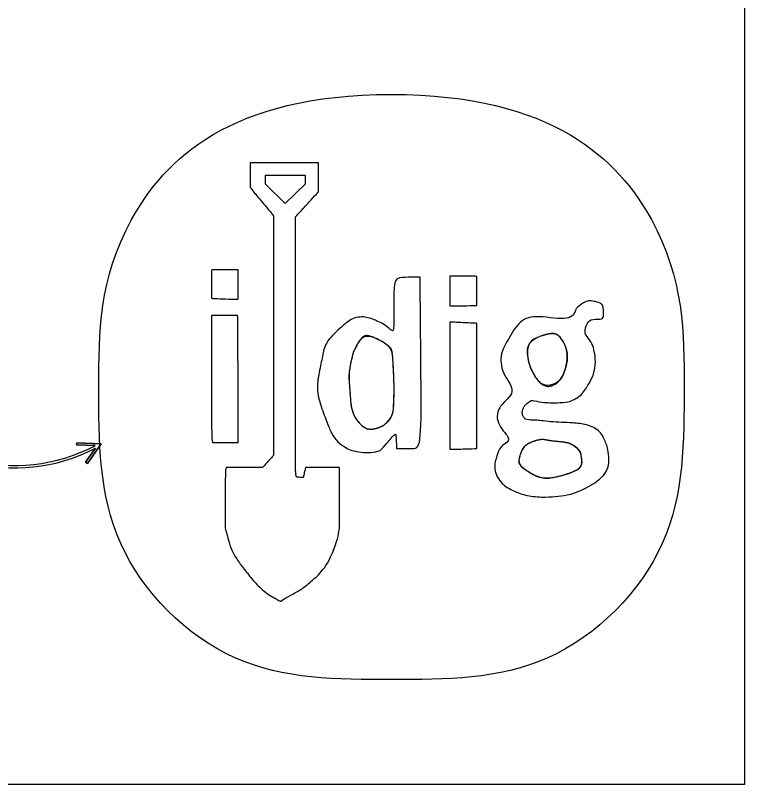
# Model space of a CAD drawing. Extents: x 0 to 34, y 0 to 22.
# Drawn here: x 5.782 to 6.851, y 2.15 to 3.277 of the extents above; entities that cross this region are included whole.
import ezdxf

# ---------------------------------------------------------------- set-up
doc = ezdxf.new("R2010")
doc.units = 0
doc.layers.add('GM_X_State_Route', color=7, linetype='Continuous')
doc.layers.add('SH_Data', color=7, linetype='Continuous')

msp = doc.modelspace()

# ---------------------------------------------------------------- linework, layer by layer
at = {"layer": 'GM_X_State_Route'}
msp.add_line((5.8854, 2.6224), (5.8997, 2.6428), dxfattribs=at)
msp.add_lwpolyline([(6.2073, 3.0304), (6.2073, 3.0427), (6.1484, 3.0427), (6.1484, 3.0304), (6.1778, 3.0016)], close=True, dxfattribs=at)
for points in [[(5.8997, 2.6428), (5.8854, 2.6224), (5.888, 2.6206), (5.9081, 2.6493), (5.8723, 2.6508), (5.8722, 2.6478), (5.8992, 2.6467)], [(5.8992, 2.6467), (5.8722, 2.6478), (5.8723, 2.6508), (5.9081, 2.6493), (5.888, 2.6206), (5.8854, 2.6224)]]:
    msp.add_lwpolyline(points, dxfattribs=at)
for radius, start, end in [(0.2581, 213.7983, 297.2747), (0.2581, 213.7983, 297.2747), (0.2545, 213.7955, 297.5724), (0.2545, 213.7955, 297.5724)]:
    msp.add_arc((5.7814, 2.8722), radius, start, end, dxfattribs=at)
for points, degree in [([(6.3334, 3.1614), (6.0966, 3.1614), (5.9047, 2.9695), (5.9047, 2.7327), (5.9047, 2.4959), (6.0966, 2.3039), (6.3334, 2.3039), (6.5702, 2.3039), (6.7622, 2.4959), (6.7622, 2.7327), (6.7622, 2.9695), (6.5702, 3.1614), (6.3334, 3.1614)], 3), ([(6.2496, 2.4961), (6.2422, 2.477), (6.2309, 2.4608), (6.2147, 2.4471), (6.2014, 2.4356), (6.1862, 2.428), (6.171, 2.4187), (6.1709, 2.4187), (6.1709, 2.4187), (6.1708, 2.4187), (6.1506, 2.4296), (6.134, 2.4447), (6.1203, 2.4624), (6.1091, 2.4768), (6.099, 2.4922), (6.0942, 2.5103), (6.0923, 2.5171), (6.0898, 2.5241), (6.0898, 2.5309), (6.0894, 2.5571), (6.0899, 2.5832), (6.0901, 2.6094), (6.0901, 2.6108), (6.0907, 2.6122), (6.0912, 2.6144), (6.0912, 2.6145), (6.0914, 2.6147), (6.0915, 2.6147), (6.0915, 2.6147), (6.1443, 2.6147), (6.1443, 2.6147), (6.1445, 2.6147), (6.1445, 2.6147), (6.1446, 2.6148), (6.15, 2.6207), (6.1548, 2.626), (6.1603, 2.6322), (6.1603, 2.6322), (6.1605, 2.6324), (6.1605, 2.6324), (6.1605, 2.6384), (6.1605, 2.6456), (6.1605, 2.6542), (6.1605, 2.7651), (6.1605, 2.8746), (6.1605, 2.9835), (6.1605, 2.9835), (6.1605, 2.9836), (6.1605, 2.9836), (6.15, 2.9968), (6.1302, 3.0199), (6.1266, 3.0252), (6.1266, 3.0252), (6.1266, 3.0253), (6.1266, 3.0253), (6.1266, 3.0253), (6.1266, 3.061), (6.1266, 3.061), (6.1266, 3.0611), (6.1268, 3.0613), (6.1269, 3.0613), (6.1269, 3.0613), (6.2261, 3.0613), (6.2261, 3.0613), (6.2262, 3.0613), (6.2264, 3.0611), (6.2264, 3.061), (6.2264, 3.061), (6.2264, 3.0187), (6.2264, 3.0187), (6.2264, 3.0186), (6.2264, 3.0186), (6.2262, 3.0186), (6.2158, 3.0071), (6.2042, 2.9943), (6.1928, 2.9817), (6.1928, 2.9817), (6.1927, 2.9816), (6.1927, 2.9816), (6.1927, 2.9743), (6.1927, 2.9676), (6.1927, 2.961), (6.1927, 2.8464), (6.1927, 2.7317), (6.1927, 2.617), (6.1927, 2.6127), (6.1934, 2.6062), (6.1937, 2.6029), (6.1939, 2.6016), (6.1949, 2.6005), (6.1963, 2.6004), (6.1963, 2.6004), (6.2025, 2.5999), (6.2025, 2.5999), (6.2035, 2.5997), (6.2044, 2.6004), (6.2046, 2.6015), (6.2052, 2.6048), (6.2067, 2.6116), (6.2074, 2.6143), (6.2074, 2.6144), (6.2075, 2.6145), (6.2076, 2.6145), (6.2076, 2.6145), (6.2569, 2.6145), (6.2569, 2.6145), (6.257, 2.6145), (6.2571, 2.6144), (6.2571, 2.6143), (6.2571, 2.5954), (6.2571, 2.5769), (6.2571, 2.5583), (6.2571, 2.5533), (6.2574, 2.5484), (6.2574, 2.5433), (6.2577, 2.5271), (6.2554, 2.511), (6.2496, 2.4961)], 3), ([(6.0699, 2.9035), (6.0699, 2.904), (6.0703, 2.9044), (6.0708, 2.9044), (6.0979, 2.9044), (6.1057, 2.9045), (6.1081, 2.9045), (6.1086, 2.9045), (6.109, 2.9041), (6.109, 2.9036), (6.109, 2.8984), (6.109, 2.8735), (6.1087, 2.8624), (6.1087, 2.8618), (6.1083, 2.8614), (6.1078, 2.8614), (6.0966, 2.8614), (6.0753, 2.8624), (6.0708, 2.8625), (6.0703, 2.8628), (6.0699, 2.8632), (6.0699, 2.8636), (6.0699, 2.8636), (6.0699, 2.9035), (6.0699, 2.9035)], 3), ([(6.3409, 2.6424), (6.3409, 2.6424), (6.34, 2.6612), (6.34, 2.6666), (6.3232, 2.6458), (6.3156, 2.637), (6.2981, 2.6366), (6.291, 2.6365), (6.2733, 2.6398), (6.268, 2.6431), (6.254, 2.6518), (6.2456, 2.664), (6.24, 2.6781), (6.23, 2.7041), (6.2227, 2.7304), (6.2284, 2.7582), (6.233, 2.7809), (6.2366, 2.7995), (6.2622, 2.8222), (6.2766, 2.8349), (6.2971, 2.8364), (6.3154, 2.8279), (6.3211, 2.8253), (6.3331, 2.8161), (6.3371, 2.8127), (6.3371, 2.8401), (6.3371, 2.8655), (6.3371, 2.8933), (6.3523, 2.8933), (6.3754, 2.8937), (6.3754, 2.8937), (6.3754, 2.8937), (6.377, 2.7242), (6.377, 2.6426), (6.3655, 2.6424), (6.3409, 2.6424), (6.3409, 2.6424)], 3), ([(6.4584, 2.8525), (6.4584, 2.8522), (6.4581, 2.8519), (6.4578, 2.8519), (6.4461, 2.8519), (6.4231, 2.8515), (6.4194, 2.8515), (6.4193, 2.8515), (6.419, 2.8517), (6.419, 2.8521), (6.419, 2.8521), (6.419, 2.8947), (6.419, 2.8947), (6.419, 2.895), (6.4193, 2.8953), (6.4195, 2.8953), (6.4498, 2.8953), (6.4565, 2.8949), (6.458, 2.8947), (6.4582, 2.8947), (6.4584, 2.8945), (6.4584, 2.8942), (6.4584, 2.8942), (6.4584, 2.8525), (6.4584, 2.8525)], 3), ([(6.6186, 2.5847), (6.6052, 2.5783), (6.5895, 2.5735), (6.5742, 2.5722), (6.5544, 2.5706), (6.5277, 2.5738), (6.5134, 2.5802), (6.4944, 2.589), (6.4816, 2.6127), (6.4885, 2.6335), (6.4922, 2.6447), (6.5012, 2.6502), (6.5095, 2.6567), (6.4853, 2.6798), (6.4899, 2.7062), (6.5183, 2.725), (6.4964, 2.7498), (6.491, 2.7788), (6.5042, 2.8019), (6.521, 2.8313), (6.5461, 2.8385), (6.5972, 2.8284), (6.6042, 2.8481), (6.6042, 2.8481), (6.6192, 2.8596), (6.6258, 2.8588), (6.6347, 2.8576), (6.6437, 2.8541), (6.6439, 2.8451), (6.6439, 2.8387), (6.6439, 2.8309), (6.6276, 2.8333), (6.6191, 2.8266), (6.6162, 2.8117), (6.6188, 2.8081), (6.6284, 2.7959), (6.6305, 2.7851), (6.6332, 2.7702), (6.6299, 2.7504), (6.6228, 2.7378), (6.6132, 2.7209), (6.5943, 2.7097), (6.5741, 2.7097), (6.5659, 2.7097), (6.5537, 2.7097), (6.5387, 2.7142), (6.5351, 2.711), (6.5286, 2.7059), (6.527, 2.7024), (6.5248, 2.6974), (6.5253, 2.6916), (6.5278, 2.6875), (6.5298, 2.6843), (6.5457, 2.6841), (6.5514, 2.6834), (6.5671, 2.6817), (6.5828, 2.6809), (6.5985, 2.68), (6.6196, 2.6786), (6.6404, 2.6685), (6.6476, 2.6504), (6.6528, 2.6373), (6.6528, 2.6015), (6.6186, 2.5847)], 3), ([(6.071, 2.652), (6.0694, 2.6604), (6.0699, 2.7761), (6.0699, 2.8367), (6.0699, 2.8371), (6.0702, 2.8374), (6.0706, 2.8374), (6.0832, 2.8374), (6.1037, 2.8374), (6.1074, 2.8374), (6.1078, 2.8374), (6.1081, 2.8371), (6.1081, 2.8367), (6.1082, 2.8274), (6.109, 2.7103), (6.109, 2.6521), (6.109, 2.6517), (6.1087, 2.6514), (6.1083, 2.6514), (6.1083, 2.6514), (6.0716, 2.6514), (6.0716, 2.6514), (6.0712, 2.6514), (6.071, 2.6517), (6.071, 2.652)], 3), ([(6.4584, 2.6431), (6.4584, 2.6427), (6.4581, 2.6424), (6.4577, 2.6424), (6.4577, 2.6424), (6.4197, 2.6414), (6.4197, 2.6414), (6.4194, 2.6414), (6.419, 2.6417), (6.419, 2.6421), (6.419, 2.6421), (6.419, 2.8271), (6.419, 2.8271), (6.419, 2.8275), (6.4193, 2.8278), (6.4197, 2.8278), (6.4197, 2.8278), (6.4577, 2.826), (6.4577, 2.826), (6.4581, 2.826), (6.4584, 2.8258), (6.4584, 2.8254), (6.4584, 2.8254), (6.4584, 2.6431), (6.4584, 2.6431)], 3), ([(6.3186, 2.7997), (6.3331, 2.7918), (6.3353, 2.7787), (6.3359, 2.767), (6.337, 2.7461), (6.3375, 2.7252), (6.3366, 2.7044), (6.3359, 2.69), (6.3218, 2.6753), (6.3125, 2.6725), (6.3055, 2.6705), (6.2937, 2.6719), (6.2856, 2.6806), (6.2803, 2.6864), (6.2744, 2.7021), (6.2738, 2.7096), (6.272, 2.7325), (6.2704, 2.7556), (6.2761, 2.7783), (6.2769, 2.7818), (6.2782, 2.7852), (6.2798, 2.7884), (6.2884, 2.8058), (6.301, 2.8095), (6.3186, 2.7997)], 3), ([(6.3186, 2.7997), (6.301, 2.8095), (6.2884, 2.8058), (6.2798, 2.7884)], 2), ([(6.5861, 2.7527), (6.5808, 2.7384), (6.5539, 2.7301), (6.5417, 2.7518), (6.5335, 2.7663), (6.5309, 2.8), (6.5543, 2.8078), (6.5624, 2.8106), (6.5771, 2.8113), (6.5841, 2.8007), (6.5902, 2.7911), (6.5926, 2.7697), (6.5861, 2.7527)], 3), ([(6.5543, 2.8078), (6.5309, 2.8), (6.5335, 2.7663), (6.5417, 2.7518)], 2), ([(6.5841, 2.8007), (6.5771, 2.8113), (6.5624, 2.8106), (6.5543, 2.8078)], 2), ([(6.3359, 2.767), (6.3353, 2.7787), (6.3331, 2.7918), (6.3186, 2.7997)], 2), ([(6.5861, 2.7527), (6.5926, 2.7697), (6.5902, 2.7911), (6.5841, 2.8007)], 2), ([(6.2798, 2.7884), (6.2782, 2.7852), (6.2769, 2.7818), (6.2761, 2.7783)], 2), ([(6.2761, 2.7783), (6.2704, 2.7556), (6.272, 2.7325), (6.2738, 2.7096)], 2), ([(6.3366, 2.7044), (6.3375, 2.7252), (6.337, 2.7461), (6.3359, 2.767)], 2), ([(6.5417, 2.7518), (6.5539, 2.7301), (6.5808, 2.7384), (6.5861, 2.7527)], 2), ([(6.2738, 2.7096), (6.2744, 2.7021), (6.2803, 2.6864), (6.2856, 2.6806)], 2), ([(6.3125, 2.6725), (6.3218, 2.6753), (6.3359, 2.69), (6.3366, 2.7044)], 2), ([(6.2856, 2.6806), (6.2937, 2.6719), (6.3055, 2.6705), (6.3125, 2.6725)], 2), ([(6.6054, 2.6428), (6.6105, 2.6383), (6.6113, 2.633), (6.6118, 2.6295), (6.6142, 2.6157), (6.5982, 2.6077), (6.5906, 2.6052), (6.5764, 2.6007), (6.5504, 2.5976), (6.5307, 2.611), (6.5203, 2.618), (6.5198, 2.6274), (6.523, 2.6362), (6.5251, 2.6423), (6.5309, 2.6482), (6.5359, 2.6505), (6.5507, 2.6571), (6.5659, 2.6536), (6.5795, 2.6524), (6.5883, 2.6517), (6.5986, 2.6488), (6.6054, 2.6428)], 3), ([(6.5359, 2.6505), (6.5309, 2.6482), (6.5251, 2.6423), (6.523, 2.6362)], 2), ([(6.5795, 2.6524), (6.5659, 2.6536), (6.5507, 2.6571), (6.5359, 2.6505)], 2), ([(6.6054, 2.6428), (6.5986, 2.6488), (6.5883, 2.6517), (6.5795, 2.6524)], 2), ([(6.6118, 2.6295), (6.6113, 2.633), (6.6105, 2.6383), (6.6054, 2.6428)], 2), ([(6.523, 2.6362), (6.5198, 2.6274), (6.5203, 2.618), (6.5307, 2.611)], 2), ([(6.5906, 2.6052), (6.5982, 2.6077), (6.6142, 2.6157), (6.6118, 2.6295)], 2), ([(6.5307, 2.611), (6.5504, 2.5976), (6.5764, 2.6007), (6.5906, 2.6052)], 2)]:
    msp.add_open_spline(points, degree=degree, dxfattribs=at)
at = {"layer": 'SH_Data'}
msp.add_lwpolyline([(1.9992, 4.4045), (6.8508, 4.4045), (6.8508, 2.15), (1.9992, 2.15)], close=True, dxfattribs=at)

doc.saveas('drawing.dxf')
